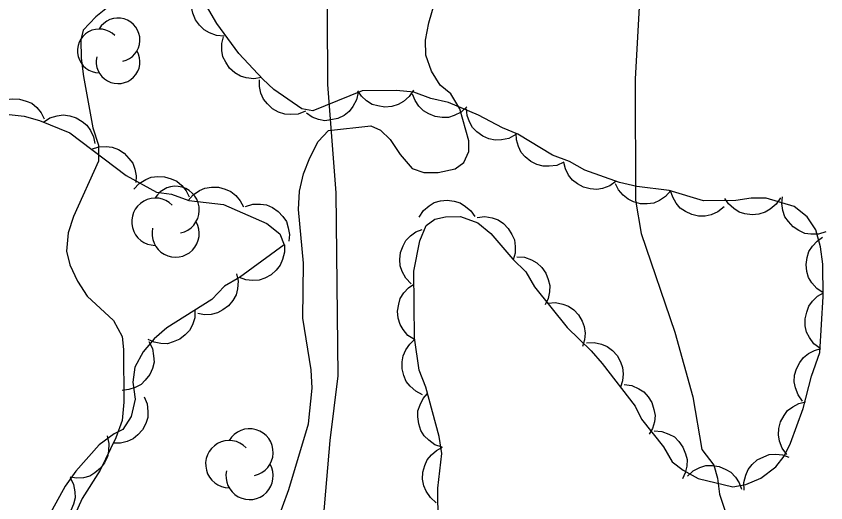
# Model space of a CAD drawing. Extents: x 282461 to 284471, y 5554090 to 5557646.
# Drawn here: x 283321.18 to 283364.85, y 5556786.21 to 5556812.47 of the extents above; entities that cross this region are included whole.
import ezdxf

# ---------------------------------------------------------------- set-up
doc = ezdxf.new("R2010")
doc.units = 0
for name, color, linetype in [('Niveau 2', 7, 'Continuous'), ('Niveau 22', 7, 'Continuous'), ('Niveau 44', 7, 'Continuous')]:
    doc.layers.add(name, color=color, linetype=linetype)

msp = doc.modelspace()

# ---------------------------------------------------------------- linework, layer by layer
at = {"layer": 'Niveau 2'}
for points in [[(283354.99, 5556816.84), (283354.56, 5556809.1), (283354.58, 5556802.54), (283354.89, 5556800.74), (283356.7, 5556795.42), (283357.67, 5556791.94), (283358.17, 5556789.1), (283358.81, 5556788.24)], [(283335.2, 5556785.06), (283335.88, 5556786.93), (283336.94, 5556790.48), (283337.15, 5556792.4), (283337.08, 5556793.39), (283336.64, 5556796.17), (283336.67, 5556799.14), (283336.4, 5556802.04), (283336.45, 5556803.03), (283336.67, 5556803.96), (283337.01, 5556804.83), (283337.46, 5556805.71), (283338.03, 5556806.3), (283340.3, 5556806.56), (283340.82, 5556806.33), (283341.35, 5556805.81), (283341.88, 5556805.01), (283342.53, 5556804.26), (283343.17, 5556804.03), (283343.93, 5556804.04), (283344.86, 5556804.23), (283345.32, 5556804.58), (283345.6, 5556805.17), (283345.59, 5556805.75), (283345.11, 5556807.48), (283344.63, 5556808.29), (283344.05, 5556808.75), (283343.57, 5556809.5), (283343.27, 5556810.37), (283343.26, 5556811.18), (283343.43, 5556812.11), (283344.21, 5556814.79)], [(283326.91, 5556813.6), (283325.47, 5556812.43), (283324.78, 5556811.72), (283324.67, 5556811.2), (283324.68, 5556810.21), (283324.81, 5556809.22), (283325.31, 5556806.44), (283325.61, 5556805.51), (283325.62, 5556804.64), (283324.26, 5556801.66), (283323.98, 5556800.79), (283323.88, 5556799.8), (283324.06, 5556799.05), (283324.48, 5556798.18), (283325.01, 5556797.37), (283326.42, 5556796.05), (283326.89, 5556795.19), (283326.96, 5556794.49), (283326.99, 5556791.65), (283326.89, 5556790.66), (283326.55, 5556789.72), (283325.7, 5556787.97), (283324.73, 5556786.45), (283324.33, 5556785.57)], [(283358.81, 5556788.24), (283359, 5556787.55), (283359.12, 5556786.68), (283359.73, 5556784.82), (283360.15, 5556782.97), (283360.24, 5556781), (283360.03, 5556779.02), (283359.64, 5556777.15), (283359.55, 5556775.18), (283359.39, 5556774.25), (283359.4, 5556773.32), (283359.18, 5556771.51), (283359.27, 5556769.6), (283359.45, 5556768.67), (283359.99, 5556766.82), (283360.71, 5556765.08)]]:
    msp.add_lwpolyline(points, dxfattribs=at)
at = {"layer": 'Niveau 22'}
msp.add_lwpolyline([(283331.7, 5556867.38), (283332.8, 5556862.4), (283334.14, 5556855.24), (283334.76, 5556851.3), (283335.68, 5556846.72), (283338.29, 5556834.86), (283338.51, 5556831.45), (283338.48, 5556821.38), (283337.93, 5556816.41), (283337.96, 5556808.79), (283338.41, 5556802.94), (283338.52, 5556793.07), (283338.1, 5556789.58), (283337.2, 5556779.06), (283337.37, 5556774.53), (283338.12, 5556767.62), (283339.14, 5556760.54)], dxfattribs=at)
at = {"layer": 'Niveau 44'}
for points in [[(283332.4, 5556811.4), (283331.98, 5556811.43), (283331.6, 5556811.57), (283331.31, 5556811.73), (283331.06, 5556811.98), (283330.85, 5556812.28), (283330.71, 5556812.64), (283330.63, 5556812.95), (283330.65, 5556813.31), (283330.73, 5556813.67), (283330.88, 5556813.99)], [(283345.14, 5556801.66), (283346.07, 5556801.32), (283346.78, 5556800.75), (283347.96, 5556799.37), (283348.66, 5556798.68), (283349.14, 5556797.87), (283350.9, 5556795.68), (283352.2, 5556794.42), (283352.79, 5556793.73), (283354.56, 5556791.43), (283354.91, 5556790.73), (283356.09, 5556789.24), (283356.57, 5556788.43), (283357.15, 5556787.97), (283357.97, 5556787.52), (283359.84, 5556787.07), (283360.53, 5556787.2), (283361.34, 5556787.55), (283362.15, 5556788.15), (283362.61, 5556788.73), (283362.95, 5556789.43), (283363.62, 5556791.3), (283364.07, 5556793.05), (283364.52, 5556794.33), (283364.71, 5556797.35), (283364.69, 5556799.1), (283364.56, 5556800.02), (283364.32, 5556800.95), (283363.85, 5556801.64), (283363.14, 5556802.21), (283361.63, 5556802.66), (283360.82, 5556802.65), (283360, 5556802.53), (283358.26, 5556802.51), (283356.4, 5556803.07), (283354.65, 5556803.28), (283353.72, 5556803.5), (283351.85, 5556804.17), (283351.03, 5556804.63), (283350.1, 5556804.97), (283348.23, 5556806.11), (283347.41, 5556806.45), (283346.12, 5556807.13), (283344.49, 5556807.81), (283343.55, 5556808.03), (283342.62, 5556808.37), (283341.69, 5556808.47), (283339.83, 5556808.45), (283337.17, 5556807.37), (283336.59, 5556807.48), (283335.07, 5556808.51), (283334.48, 5556809.08), (283333.18, 5556810.46), (283332, 5556812.08), (283331.06, 5556813.69)], [(283334.4, 5556809.16), (283333.99, 5556809.1), (283333.59, 5556809.15), (283333.27, 5556809.24), (283332.97, 5556809.42), (283332.69, 5556809.67), (283332.48, 5556809.99), (283332.33, 5556810.28), (283332.27, 5556810.62), (283332.27, 5556810.99), (283332.35, 5556811.35)], [(283336.78, 5556807.35), (283336.39, 5556807.19), (283335.99, 5556807.16), (283335.66, 5556807.18), (283335.33, 5556807.29), (283335, 5556807.47), (283334.73, 5556807.74), (283334.52, 5556807.99), (283334.38, 5556808.31), (283334.3, 5556808.67), (283334.3, 5556809.03)], [(283339.62, 5556808.36), (283339.53, 5556807.96), (283339.33, 5556807.6), (283339.14, 5556807.33), (283338.86, 5556807.12), (283338.53, 5556806.95), (283338.15, 5556806.87), (283337.83, 5556806.83), (283337.48, 5556806.9), (283337.14, 5556807.03), (283336.84, 5556807.23)], [(283342.6, 5556808.48), (283342.37, 5556808.13), (283342.06, 5556807.87), (283341.78, 5556807.7), (283341.44, 5556807.6), (283341.07, 5556807.57), (283340.69, 5556807.63), (283340.38, 5556807.71), (283340.08, 5556807.9), (283339.81, 5556808.15), (283339.6, 5556808.45)], [(283345.48, 5556807.58), (283345.18, 5556807.29), (283344.81, 5556807.12), (283344.5, 5556807.01), (283344.15, 5556807), (283343.78, 5556807.06), (283343.43, 5556807.2), (283343.14, 5556807.36), (283342.9, 5556807.62), (283342.69, 5556807.92), (283342.56, 5556808.26)], [(283319.72, 5556807.3), (283319.99, 5556807.62), (283320.33, 5556807.83), (283320.63, 5556807.97), (283320.98, 5556808.02), (283321.35, 5556808), (283321.72, 5556807.89), (283322.02, 5556807.77), (283322.29, 5556807.54), (283322.52, 5556807.26), (283322.69, 5556806.94)], [(283348.12, 5556806.08), (283347.75, 5556805.88), (283347.35, 5556805.8), (283347.02, 5556805.78), (283346.68, 5556805.86), (283346.34, 5556806), (283346.03, 5556806.24), (283345.79, 5556806.46), (283345.62, 5556806.77), (283345.5, 5556807.12), (283345.46, 5556807.48)], [(283320.79, 5556807.17), (283321.61, 5556807.07), (283322.43, 5556806.84), (283324.06, 5556806.17), (283327.11, 5556803.88), (283328.75, 5556802.97), (283329.56, 5556802.86), (283330.49, 5556802.52), (283332.36, 5556802.31), (283334.69, 5556801.29), (283335.4, 5556800.72), (283335.63, 5556800.14), (283333.22, 5556798.37), (283332.41, 5556797.9), (283331.72, 5556797.19), (283329.3, 5556795.66), (283328.61, 5556795.07), (283328.03, 5556794.36), (283327.58, 5556793.54), (283327.47, 5556792.73), (283327.6, 5556791.8), (283327.38, 5556790.87), (283326.92, 5556790.17), (283326.46, 5556789.93), (283325.65, 5556789.34), (283324.39, 5556787.93), (283323.82, 5556787.11), (283322.91, 5556785.47)], [(283322.65, 5556806.75), (283322.99, 5556806.98), (283323.38, 5556807.1), (283323.71, 5556807.15), (283324.06, 5556807.1), (283324.41, 5556806.99), (283324.73, 5556806.79), (283324.99, 5556806.59), (283325.19, 5556806.3), (283325.34, 5556805.96), (283325.42, 5556805.61)], [(283350.72, 5556804.59), (283350.34, 5556804.42), (283349.93, 5556804.37), (283349.6, 5556804.37), (283349.26, 5556804.47), (283348.93, 5556804.63), (283348.64, 5556804.88), (283348.42, 5556805.12), (283348.27, 5556805.44), (283348.17, 5556805.8), (283348.15, 5556806.16)], [(283325.23, 5556805.29), (283325.63, 5556805.42), (283326.03, 5556805.44), (283326.36, 5556805.41), (283326.69, 5556805.28), (283327, 5556805.08), (283327.26, 5556804.8), (283327.46, 5556804.54), (283327.58, 5556804.21), (283327.65, 5556803.85), (283327.63, 5556803.49)], [(283353.54, 5556803.57), (283353.2, 5556803.32), (283352.81, 5556803.18), (283352.49, 5556803.12), (283352.14, 5556803.15), (283351.78, 5556803.24), (283351.45, 5556803.43), (283351.18, 5556803.62), (283350.97, 5556803.9), (283350.8, 5556804.23), (283350.71, 5556804.58)], [(283327.53, 5556803.14), (283327.81, 5556803.45), (283328.16, 5556803.66), (283328.46, 5556803.79), (283328.81, 5556803.83), (283329.18, 5556803.81), (283329.54, 5556803.7), (283329.84, 5556803.57), (283330.11, 5556803.34), (283330.34, 5556803.05), (283330.5, 5556802.73)], [(283330.45, 5556802.52), (283330.72, 5556802.84), (283331.06, 5556803.06), (283331.36, 5556803.2), (283331.71, 5556803.25), (283332.08, 5556803.24), (283332.45, 5556803.14), (283332.75, 5556803.01), (283333.02, 5556802.79), (283333.26, 5556802.51), (283333.43, 5556802.19)], [(283356.49, 5556803.06), (283356.21, 5556802.74), (283355.87, 5556802.53), (283355.57, 5556802.39), (283355.22, 5556802.34), (283354.85, 5556802.35), (283354.48, 5556802.46), (283354.18, 5556802.59), (283353.91, 5556802.81), (283353.67, 5556803.1), (283353.51, 5556803.42)], [(283359.36, 5556802.18), (283359.03, 5556801.92), (283358.66, 5556801.76), (283358.34, 5556801.68), (283357.99, 5556801.69), (283357.62, 5556801.77), (283357.28, 5556801.94), (283357, 5556802.11), (283356.78, 5556802.38), (283356.59, 5556802.7), (283356.48, 5556803.04)], [(283362.4, 5556802.67), (283362.17, 5556802.32), (283361.85, 5556802.06), (283361.57, 5556801.89), (283361.24, 5556801.79), (283360.87, 5556801.75), (283360.49, 5556801.81), (283360.17, 5556801.9), (283359.88, 5556802.09), (283359.6, 5556802.34), (283359.4, 5556802.63)], [(283364.85, 5556800.84), (283364.45, 5556800.71), (283364.04, 5556800.71), (283363.72, 5556800.75), (283363.39, 5556800.9), (283363.09, 5556801.1), (283362.83, 5556801.39), (283362.64, 5556801.65), (283362.53, 5556801.99), (283362.48, 5556802.36), (283362.51, 5556802.72)], [(283333.54, 5556802.21), (283333.94, 5556802.33), (283334.35, 5556802.33), (283334.68, 5556802.29), (283335, 5556802.15), (283335.3, 5556801.94), (283335.56, 5556801.66), (283335.75, 5556801.39), (283335.85, 5556801.06), (283335.91, 5556800.69), (283335.88, 5556800.33)], [(283342.91, 5556801.63), (283343.14, 5556801.98), (283343.45, 5556802.24), (283343.73, 5556802.42), (283344.07, 5556802.51), (283344.43, 5556802.55), (283344.81, 5556802.49), (283345.13, 5556802.4), (283345.42, 5556802.21), (283345.7, 5556801.97), (283345.91, 5556801.67)], [(283343.94, 5556785.15), (283343.92, 5556787), (283344.13, 5556788.87), (283344, 5556789.79), (283343.27, 5556792.46), (283342.91, 5556793.38), (283342.66, 5556795.12), (283342.62, 5556798.72), (283342.95, 5556800.35), (283343.29, 5556801.17), (283343.75, 5556801.52), (283344.33, 5556801.65), (283345.14, 5556801.66)], [(283346.04, 5556801.61), (283346.46, 5556801.66), (283346.86, 5556801.59), (283347.17, 5556801.48), (283347.46, 5556801.28), (283347.72, 5556801.02), (283347.92, 5556800.7), (283348.06, 5556800.4), (283348.1, 5556800.05), (283348.09, 5556799.68), (283347.99, 5556799.33)], [(283342.48, 5556798.03), (283342.19, 5556798.33), (283342, 5556798.69), (283341.89, 5556799), (283341.87, 5556799.35), (283341.91, 5556799.72), (283342.05, 5556800.08), (283342.19, 5556800.37), (283342.44, 5556800.62), (283342.74, 5556800.83), (283343.08, 5556800.97)], [(283364.71, 5556797.54), (283364.36, 5556797.77), (283364.1, 5556798.09), (283363.92, 5556798.37), (283363.83, 5556798.7), (283363.79, 5556799.07), (283363.85, 5556799.45), (283363.94, 5556799.77), (283364.13, 5556800.06), (283364.38, 5556800.34), (283364.67, 5556800.54)], [(283335.64, 5556800.14), (283335.65, 5556799.73), (283335.55, 5556799.34), (283335.42, 5556799.03), (283335.2, 5556798.76), (283334.93, 5556798.51), (283334.59, 5556798.34), (283334.28, 5556798.23), (283333.93, 5556798.21), (283333.56, 5556798.25), (283333.22, 5556798.37)], [(283348.18, 5556799.48), (283348.6, 5556799.46), (283348.98, 5556799.32), (283349.27, 5556799.16), (283349.53, 5556798.91), (283349.74, 5556798.61), (283349.88, 5556798.26), (283349.96, 5556797.94), (283349.95, 5556797.59), (283349.87, 5556797.23), (283349.71, 5556796.9)], [(283333.06, 5556798.57), (283333.15, 5556798.17), (283333.11, 5556797.76), (283333.04, 5556797.44), (283332.87, 5556797.13), (283332.63, 5556796.85), (283332.33, 5556796.62), (283332.04, 5556796.46), (283331.7, 5556796.38), (283331.33, 5556796.36), (283330.98, 5556796.43)], [(283342.66, 5556795.02), (283342.31, 5556795.25), (283342.05, 5556795.56), (283341.88, 5556795.84), (283341.78, 5556796.18), (283341.75, 5556796.55), (283341.81, 5556796.93), (283341.89, 5556797.24), (283342.08, 5556797.54), (283342.33, 5556797.81), (283342.63, 5556798.02)], [(283364.53, 5556794.55), (283364.2, 5556794.8), (283363.97, 5556795.13), (283363.81, 5556795.43), (283363.74, 5556795.77), (283363.74, 5556796.14), (283363.82, 5556796.51), (283363.93, 5556796.82), (283364.14, 5556797.1), (283364.41, 5556797.36), (283364.72, 5556797.54)], [(283349.85, 5556796.99), (283350.26, 5556797.03), (283350.66, 5556796.94), (283350.97, 5556796.83), (283351.25, 5556796.62), (283351.51, 5556796.35), (283351.7, 5556796.02), (283351.82, 5556795.72), (283351.86, 5556795.37), (283351.83, 5556795), (283351.73, 5556794.65)], [(283330.82, 5556796.62), (283330.81, 5556796.2), (283330.68, 5556795.82), (283330.53, 5556795.52), (283330.29, 5556795.27), (283330, 5556795.04), (283329.64, 5556794.9), (283329.33, 5556794.8), (283328.98, 5556794.81), (283328.62, 5556794.88), (283328.29, 5556795.02)], [(283328.33, 5556794.91), (283328.52, 5556794.54), (283328.59, 5556794.14), (283328.61, 5556793.81), (283328.53, 5556793.47), (283328.38, 5556793.13), (283328.14, 5556792.83), (283327.91, 5556792.6), (283327.6, 5556792.43), (283327.25, 5556792.32), (283326.89, 5556792.28)], [(283343.1, 5556792.05), (283342.73, 5556792.23), (283342.43, 5556792.51), (283342.22, 5556792.76), (283342.08, 5556793.09), (283342, 5556793.45), (283342, 5556793.83), (283342.05, 5556794.15), (283342.2, 5556794.47), (283342.41, 5556794.78), (283342.67, 5556795.02)], [(283351.94, 5556794.84), (283352.35, 5556794.87), (283352.75, 5556794.77), (283353.06, 5556794.65), (283353.34, 5556794.44), (283353.59, 5556794.17), (283353.77, 5556793.83), (283353.89, 5556793.52), (283353.91, 5556793.17), (283353.88, 5556792.8), (283353.77, 5556792.46)], [(283363.6, 5556791.7), (283363.35, 5556792.04), (283363.21, 5556792.42), (283363.14, 5556792.75), (283363.17, 5556793.1), (283363.26, 5556793.45), (283363.45, 5556793.79), (283363.64, 5556794.06), (283363.92, 5556794.27), (283364.24, 5556794.44), (283364.59, 5556794.54)], [(283353.98, 5556792.59), (283354.39, 5556792.54), (283354.76, 5556792.37), (283355.04, 5556792.2), (283355.27, 5556791.93), (283355.47, 5556791.62), (283355.58, 5556791.25), (283355.64, 5556790.93), (283355.6, 5556790.58), (283355.5, 5556790.22), (283355.32, 5556789.91)], [(283344.16, 5556789.22), (283343.76, 5556789.35), (283343.43, 5556789.59), (283343.19, 5556789.82), (283343.01, 5556790.12), (283342.89, 5556790.47), (283342.85, 5556790.85), (283342.85, 5556791.18), (283342.96, 5556791.51), (283343.13, 5556791.84), (283343.36, 5556792.11)], [(283328.08, 5556791.94), (283328.24, 5556791.55), (283328.28, 5556791.15), (283328.27, 5556790.82), (283328.16, 5556790.49), (283327.99, 5556790.16), (283327.73, 5556789.88), (283327.48, 5556789.67), (283327.16, 5556789.53), (283326.8, 5556789.44), (283326.44, 5556789.44)], [(283362.74, 5556788.83), (283362.49, 5556789.17), (283362.35, 5556789.55), (283362.29, 5556789.88), (283362.32, 5556790.23), (283362.41, 5556790.59), (283362.6, 5556790.92), (283362.79, 5556791.19), (283363.07, 5556791.4), (283363.4, 5556791.57), (283363.75, 5556791.66)], [(283355.59, 5556790.09), (283356.01, 5556790.06), (283356.39, 5556789.92), (283356.68, 5556789.77), (283356.93, 5556789.52), (283357.14, 5556789.22), (283357.28, 5556788.86), (283357.37, 5556788.55), (283357.35, 5556788.19), (283357.27, 5556787.83), (283357.12, 5556787.51)], [(283326.08, 5556789.82), (283326.18, 5556789.41), (283326.16, 5556789.01), (283326.1, 5556788.69), (283325.94, 5556788.37), (283325.72, 5556788.08), (283325.42, 5556787.84), (283325.15, 5556787.66), (283324.81, 5556787.57), (283324.44, 5556787.54), (283324.08, 5556787.59)], [(283343.83, 5556786.22), (283343.52, 5556786.5), (283343.3, 5556786.84), (283343.16, 5556787.14), (283343.1, 5556787.49), (283343.11, 5556787.86), (283343.22, 5556788.22), (283343.34, 5556788.53), (283343.57, 5556788.8), (283343.85, 5556789.04), (283344.17, 5556789.21)], [(283360.45, 5556786.89), (283360.43, 5556787.31), (283360.53, 5556787.7), (283360.66, 5556788.01), (283360.88, 5556788.28), (283361.15, 5556788.53), (283361.5, 5556788.7), (283361.8, 5556788.82), (283362.15, 5556788.84), (283362.52, 5556788.8), (283362.86, 5556788.68)], [(283357.39, 5556787.66), (283357.69, 5556787.94), (283358.06, 5556788.12), (283358.38, 5556788.22), (283358.73, 5556788.23), (283359.09, 5556788.17), (283359.45, 5556788.02), (283359.73, 5556787.86), (283359.97, 5556787.6), (283360.18, 5556787.3), (283360.3, 5556786.96)], [(283324.08, 5556787.58), (283324.27, 5556787.21), (283324.34, 5556786.81), (283324.35, 5556786.48), (283324.27, 5556786.14), (283324.12, 5556785.8), (283323.88, 5556785.5), (283323.65, 5556785.27), (283323.34, 5556785.11), (283322.99, 5556784.99), (283322.63, 5556784.96)]]:
    msp.add_lwpolyline(points, dxfattribs=at)
for centre, radius, start, end in [((283326.671, 5556811.189), 1.179, 282.2692, 149.7263), ((283325.657, 5556810.6), 1.179, 44.1154, 269.804), ((283326.671, 5556810.01), 1.179, 166.9369, 29.6212), ((283329.776, 5556802.019), 1.275, 282.2692, 149.7263), ((283328.679, 5556801.382), 1.275, 44.1154, 269.804), ((283329.776, 5556800.744), 1.275, 166.9369, 29.6212), ((283333.764, 5556788.936), 1.275, 282.2692, 149.7263), ((283332.667, 5556788.299), 1.275, 44.1154, 269.804), ((283333.764, 5556787.661), 1.275, 166.9369, 29.6212)]:
    msp.add_arc(centre, radius, start, end, dxfattribs=at)

doc.saveas('drawing.dxf')
